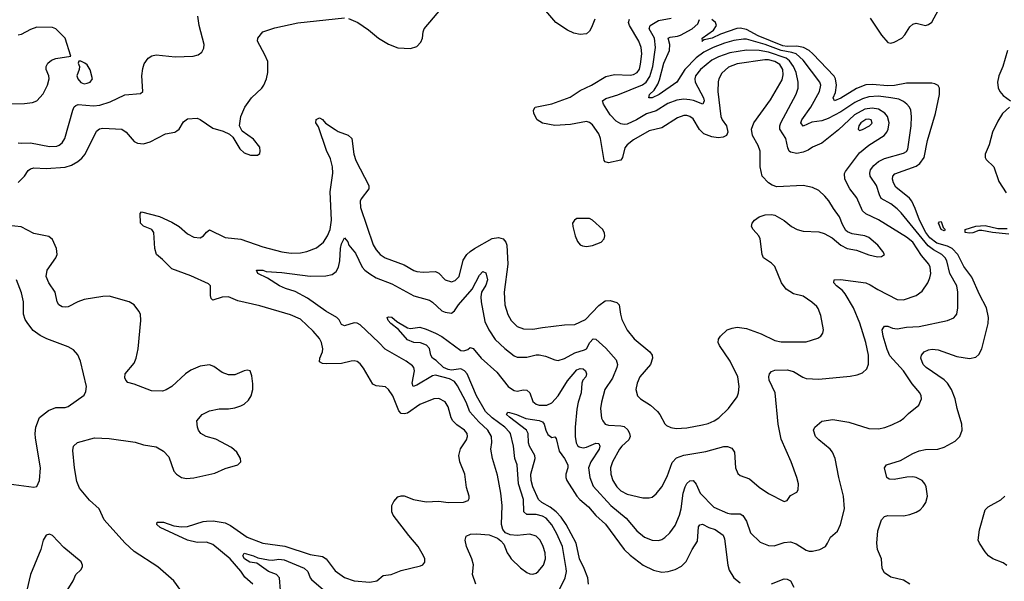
# Model space of a CAD drawing. Header units: inches. Extents: x 1173000 to 1307049, y 522583 to 678455.
# Tile 494 of 617: x 1226880 to 1233152, y 640968 to 644547. Entities that reach past the tile are written whole.
import ezdxf

# ---------------------------------------------------------------- set-up
doc = ezdxf.new("R2010")
doc.units = ezdxf.units.IN
doc.header["$MEASUREMENT"] = 0
doc.layers.add('B2624', color=7, linetype='Continuous')
doc.layers.add('B2634', color=7, linetype='Continuous')

msp = doc.modelspace()

# ---------------------------------------------------------------- linework, layer by layer
at = {"layer": 'B2624', "color": 5}
for points, elevation in [([(1226870, 643763.5), (1226890, 643760.2), (1226950, 643761.8), (1227070, 643739.3), (1227117.9, 643742.1), (1227132.4, 643747.6), (1227150, 643762.3), (1227167, 643790), (1227218.4, 643970), (1227227.8, 643992.2), (1227238.5, 644001.5), (1227253, 644007), (1227350, 643998.4), (1227390, 644001.7), (1227457, 644023), (1227550, 644067.6), (1227650, 644077.3), (1227665.2, 644090), (1227658.4, 644190), (1227663.9, 644236.1), (1227673.1, 644266.9), (1227698.4, 644301.6), (1227723.1, 644316.9), (1227750, 644324.2), (1227870, 644310.4), (1227984.4, 644315.6), (1228016.9, 644323.1), (1228039.6, 644340.4), (1228053.3, 644366.7), (1228055.6, 644390), (1228023, 644510), (1228014.5, 644570)], 1040), ([(1228974.1, 644554.1), (1229034.8, 644530), (1229102.3, 644482.3), (1229164.9, 644430), (1229230, 644390.4), (1229290, 644368.9), (1229370, 644363.8), (1229410, 644377.3), (1229435.9, 644404.1), (1229446, 644430), (1229449.5, 644469.5), (1229457.6, 644490), (1229574.7, 644630)], 1020), ([(1226870, 643510.2), (1226910.9, 643550), (1226934.9, 643585.1), (1226950, 643596.5), (1226970, 643602.8), (1227050, 643599.8), (1227170, 643607.8), (1227210, 643620.5), (1227250, 643643.5), (1227276, 643664), (1227297, 643690), (1227370, 643836.5), (1227388.4, 643851.6), (1227410, 643856.8), (1227530, 643849.2), (1227559.6, 643830), (1227610, 643771.5), (1227630, 643760.2), (1227670, 643756.5), (1227711.5, 643768.5), (1227810, 643819.6), (1227868.5, 643831.5), (1227881.8, 643838.2), (1227896.3, 643850), (1227924.5, 643895.5), (1227950, 643914.9), (1228010, 643919.1), (1228030, 643910.6), (1228110, 643855.8), (1228177, 643837), (1228217.1, 643817.1), (1228238, 643798), (1228283.4, 643723.4), (1228310, 643698.8), (1228350, 643684.9), (1228396, 643684), (1228410, 643694), (1228413.2, 643710), (1228410, 643734), (1228370, 643786), (1228297.5, 643837.5), (1228280.9, 643870), (1228289.7, 643930), (1228313.7, 643990), (1228357.7, 644050), (1228423.5, 644110), (1228436.4, 644130), (1228452.1, 644170), (1228461.5, 644210), (1228460.1, 644280.1), (1228442.5, 644322.5), (1228396.2, 644410), (1228398, 644430), (1228429.2, 644470), (1228505.3, 644494.7), (1228652.6, 644527.4), (1228950, 644558.7)], 1020), ([(1226750, 644009.2), (1226910, 644012.7), (1226961.1, 644018.9), (1226990, 644030.4), (1227030, 644075.5), (1227058.5, 644130), (1227067.1, 644170), (1227066.6, 644190), (1227049.7, 644230), (1227048, 644250), (1227059.5, 644270), (1227083.7, 644290), (1227110, 644300.3), (1227206, 644314), (1227169.3, 644430), (1227110, 644489.2), (1227090, 644498), (1226990, 644499.5), (1226950, 644484.7), (1226890, 644454), (1226870, 644449.7)], 1060), ([(1228366.2, 640950), (1228315, 640995), (1228290, 641032.4), (1228220.2, 641110), (1228110, 641203.2), (1228070, 641216.6), (1228010, 641214.5), (1227950, 641229.1), (1227775.1, 641310), (1227753.6, 641330), (1227755.3, 641344.7), (1227795.6, 641344.4), (1227862.1, 641322.1), (1227910, 641315), (1227950, 641317.4), (1228050, 641349.5), (1228070, 641351.6), (1228112.9, 641352.9), (1228190, 641340.1), (1228223.8, 641323.8), (1228329.2, 641250), (1228429.8, 641210.2), (1228570, 641192.3), (1228730, 641138.9), (1228810, 641126.5), (1228831.7, 641111.7), (1228890, 641034.7), (1228950, 640992.2), (1229010.2, 640970.2), (1229110, 640961.1), (1229156.2, 640970), (1229194.6, 641005.4), (1229246.6, 641010), (1229310, 641036.2), (1229433, 641067), (1229447.5, 641072.5), (1229460.9, 641090), (1229462, 641110), (1229453.6, 641130), (1229418.3, 641190), (1229358.6, 641258.6), (1229259.4, 641390), (1229251.6, 641410), (1229250.9, 641450), (1229264.4, 641475.6), (1229290, 641506.3), (1229310, 641513.5), (1229330, 641511.6), (1229389, 641489), (1229470, 641475), (1229550, 641478.2), (1229610, 641470.2), (1229708, 641472), (1229736.6, 641483.4), (1229743.7, 641496.3), (1229744.5, 641510), (1229726.4, 641566.4), (1229716.4, 641650), (1229683.5, 641730), (1229678, 641770), (1229688.2, 641811.8), (1229726.8, 641870), (1229733.2, 641890), (1229730.7, 641910), (1229714, 641930), (1229664.6, 641964.6), (1229639.8, 641990), (1229629, 642010), (1229610, 642079.5), (1229590, 642112.3), (1229550, 642132.9), (1229518.8, 642130), (1229430, 642094.6), (1229350, 642040.2), (1229330, 642034.3), (1229310, 642037.3), (1229295.3, 642055.3), (1229257.3, 642150), (1229230, 642189.6), (1229210, 642206.3), (1229150, 642213.7), (1229130, 642224.7), (1229070, 642326), (1229050, 642353.3), (1229030, 642369.6), (1229010, 642373.7), (1228991.1, 642371.1), (1228930, 642355.5), (1228833.8, 642353.8), (1228810, 642356.1), (1228790, 642366.2), (1228792.1, 642390), (1228809.8, 642430), (1228811.8, 642450), (1228802.8, 642490), (1228790, 642515.1), (1228750, 642562.3), (1228670, 642638), (1228605.1, 642665.1), (1228410, 642723.9), (1228270, 642755.7), (1228210, 642781.7), (1228170, 642778.4), (1228110, 642759.7), (1228101, 642770), (1228096.2, 642790), (1228096.8, 642850), (1228083.9, 642863.9), (1227970, 642914.2), (1227850, 642959.8), (1227790, 643019.8), (1227752.8, 643050), (1227740.5, 643090), (1227735.8, 643190), (1227721.3, 643210), (1227670, 643231.1), (1227649.7, 643250), (1227647.8, 643312.2), (1227656.5, 643323.5), (1227770, 643292.7), (1227850, 643257.5), (1227896.2, 643230), (1227950, 643182.4), (1227990, 643160.8), (1228030, 643158), (1228051.6, 643170), (1228070, 643193.4), (1228090, 643208.2), (1228190, 643159.8), (1228290, 643149.4), (1228430, 643100.5), (1228550, 643068.6), (1228610, 643059.3), (1228670, 643060.6), (1228710, 643070.2), (1228770, 643094.2), (1228816.5, 643130), (1228841.9, 643170), (1228857.8, 643210), (1228866.1, 643270), (1228858.8, 643450), (1228874.2, 643570), (1228871.9, 643610), (1228859.5, 643659.5), (1228834.3, 643714.3), (1228784, 643864), (1228766.8, 643890), (1228768.7, 643911.3), (1228790, 643922.6), (1228810, 643910.3), (1228828.4, 643888.4), (1228890, 643847.1), (1228910, 643835), (1228972, 643812), (1228996.5, 643790), (1229009.2, 643690), (1229022, 643650), (1229105.3, 643490), (1229103.7, 643470), (1229054.8, 643405.2), (1229049.5, 643390), (1229051.6, 643350), (1229132.2, 643112.2), (1229150, 643079.5), (1229176.5, 643050), (1229209.4, 643029.4), (1229330, 642985.2), (1229390, 642948.2), (1229410, 642941.6), (1229450, 642938.2), (1229530, 642942), (1229551, 642931), (1229590, 642889.2), (1229630, 642875.9), (1229655.3, 642884.7), (1229679.4, 642910), (1229705.9, 643014.1), (1229727.9, 643050), (1229748.8, 643070), (1229776.8, 643090), (1229890, 643152.9), (1229930, 643158.4), (1229959.3, 643150), (1229977, 643130), (1229983.6, 643110), (1229990.2, 642990), (1229965.8, 642810), (1229970.2, 642730), (1229988.8, 642668.8), (1230000, 642649.5)], 980), ([(1227907.3, 640910), (1227862.4, 640970), (1227760, 641060), (1227610, 641158), (1227550, 641213.7), (1227419.3, 641359.3), (1227385.6, 641430), (1227324.1, 641484.1), (1227261.9, 641561.9), (1227244.2, 641604.3), (1227228.6, 641690), (1227218.4, 641801.6), (1227223.5, 641830), (1227248.1, 641851.9), (1227357.8, 641882.2), (1227450, 641877.3), (1227615.3, 641855.3), (1227670, 641837.8), (1227750, 641823.9), (1227797.1, 641797.1), (1227830, 641762), (1227862.4, 641670), (1227879.6, 641650), (1227910, 641629.3), (1227943.9, 641623.9), (1227990, 641626.8), (1228123.3, 641656.7), (1228190, 641687.6), (1228269.6, 641710.4), (1228289.3, 641730), (1228287, 641750), (1228264.2, 641790), (1228230, 641821.3), (1228130, 641873.3), (1228068.7, 641890), (1228034, 641910), (1228019.3, 641930), (1228012.3, 641950), (1228009.3, 641990), (1228042.7, 642030), (1228090, 642054.6), (1228150, 642067.6), (1228210, 642067.7), (1228250, 642073.4), (1228290, 642085.3), (1228310, 642096.4), (1228338.2, 642121.8), (1228355.6, 642150), (1228365.6, 642190), (1228365.4, 642225.4), (1228358.4, 642278.4), (1228349, 642309), (1228330, 642313.2), (1228310, 642309.2), (1228250, 642283.6), (1228210, 642283.5), (1228170, 642298.3), (1228117.8, 642337.8), (1228090, 642347.1), (1228030, 642339.7), (1227970, 642314), (1227936.9, 642290), (1227850, 642209.7), (1227812.6, 642187.4), (1227790, 642179.8), (1227720.8, 642180.8), (1227610, 642224.4), (1227570, 642235.6), (1227555.6, 642250), (1227550, 642264), (1227552.8, 642290), (1227610, 642357.1), (1227622, 642390), (1227634.2, 642450), (1227651.2, 642630), (1227649.6, 642670), (1227639.7, 642690), (1227610, 642729.6), (1227577.2, 642750), (1227450, 642784.4), (1227410, 642783.1), (1227290, 642764.7), (1227250, 642749.8), (1227190, 642718.2), (1227170, 642714), (1227150, 642716.8), (1227130, 642729.7), (1227119.3, 642750), (1227107, 642810), (1227065, 642870), (1227049.2, 642910), (1227054.6, 642950), (1227110.9, 643030), (1227118.5, 643050), (1227114.8, 643090), (1227090, 643147), (1227065.3, 643165.3), (1226970, 643184.4), (1226890, 643226.3), (1226810, 643235.8)], 1020), ([(1230000, 641265.2), (1229975.6, 641275.6), (1229958.5, 641298.5), (1229949.8, 641329.8), (1229954.6, 641450), (1229944.5, 641530), (1229924.8, 641644.8), (1229891.6, 641750), (1229880.9, 641810), (1229887.3, 641852.7), (1229886, 641890), (1229862.4, 641930), (1229804.6, 641984.6), (1229747.4, 642047.4), (1229724.3, 642110), (1229670, 642213.8), (1229650, 642241.6), (1229618.7, 642258.7), (1229530, 642280.7), (1229510, 642277.9), (1229410, 642218), (1229386, 642210), (1229379.5, 642230), (1229394.9, 642310), (1229390.6, 642330), (1229381.7, 642341.7), (1229343.1, 642370), (1229207.4, 642447.4), (1229169, 642490), (1229050, 642601.8), (1229030, 642613.3), (1229010, 642615), (1228950, 642596.4), (1228930, 642604.7), (1228915, 642635), (1228900.5, 642650), (1228830, 642689.8), (1228713.2, 642773.2), (1228634.5, 642814.5), (1228573.1, 642833.1), (1228535.1, 642850), (1228459.3, 642899.3), (1228398, 642930), (1228388, 642950), (1228429.7, 642950.3), (1228450, 642942), (1228550, 642936.1), (1228730, 642912.4), (1228830, 642914.6), (1228870, 642922.6), (1228896.9, 642943.1), (1228911.7, 642970), (1228919.8, 643010), (1228922.9, 643090), (1228930, 643118.7), (1228950, 643156), (1228970, 643130.7), (1228976.8, 643110), (1229019.4, 643059.4), (1229060.9, 642970), (1229078, 642950), (1229110, 642926.7), (1229150, 642901.5), (1229250, 642863.7), (1229390, 642786.3), (1229490, 642758.9), (1229510, 642747.2), (1229570, 642691.8), (1229590, 642683.6), (1229630, 642677), (1229650, 642692), (1229676.2, 642730), (1229762.8, 642830), (1229810, 642918), (1229830, 642942.4), (1229850, 642934.9), (1229860.8, 642890), (1229850, 642855.4), (1229821.7, 642810), (1229818.4, 642781.6), (1229819.4, 642750), (1229844, 642623.9), (1229867.9, 642570), (1229910, 642508), (1229971.4, 642451.4), (1230000, 642429.1)], 960), ([(1226811.3, 641590), (1226970, 641566.8), (1226990, 641571), (1227007, 641610), (1227012.8, 641690), (1226980.7, 641880.7), (1226978.3, 641910), (1226983.6, 641950), (1227007.2, 642012.8), (1227063.7, 642056.3), (1227110, 642075.8), (1227170, 642076), (1227190, 642082), (1227290, 642154.8), (1227302, 642178), (1227305.1, 642210), (1227268.2, 642370), (1227250.9, 642410.9), (1227222.7, 642442.7), (1227190, 642461.3), (1227053.5, 642513.5), (1227010, 642535.4), (1226967.2, 642567.2), (1226931.2, 642610), (1226915.7, 642635.7), (1226904.4, 642670), (1226904.4, 642750), (1226892.8, 642807.2), (1226860.4, 642890)], 1040), ([(1230000, 641917.5), (1229970, 641949.9), (1229889.4, 642010), (1229848.4, 642050), (1229789.5, 642150), (1229730.4, 642290), (1229713, 642310), (1229690, 642322), (1229630, 642313.9), (1229610, 642316.8), (1229579.9, 642330), (1229534.2, 642374.2), (1229509.9, 642390), (1229500.2, 642410), (1229491.3, 642451.3), (1229472, 642472), (1229433.3, 642486.7), (1229390, 642489.8), (1229350, 642507.8), (1229293.5, 642573.5), (1229243.6, 642610), (1229227, 642630), (1229222, 642650), (1229230, 642653.4), (1229250, 642650.4), (1229283.6, 642623.6), (1229350, 642582.6), (1229370, 642578.9), (1229430, 642587.4), (1229470, 642575.5), (1229530, 642549.2), (1229570, 642528.4), (1229690, 642439.3), (1229710, 642436), (1229735, 642445), (1229750, 642457.4), (1229770, 642451.7), (1229819.7, 642390), (1229920.4, 642300.4), (1229991, 642210), (1230000, 642203.7)], 940), ([(1230000, 642014.7), (1229980.4, 642030), (1229990, 642046), (1230000, 642043.1)], 920), ([(1229785.1, 640950), (1229764.2, 641010), (1229772.1, 641072.1), (1229761.1, 641110), (1229726.6, 641190), (1229718.7, 641230), (1229724.4, 641255.6), (1229751.1, 641268.9), (1229790, 641270.9), (1229870, 641263.5), (1229923, 641243), (1229945.8, 641225.8), (1229963.6, 641203.6), (1229985, 641150), (1230000, 641126.9)], 960), ([(1228541.6, 640910), (1228534.8, 640990), (1228517.2, 641010), (1228465.4, 641030), (1228390, 641082.3), (1228347.3, 641090), (1228311.4, 641110), (1228301.1, 641130), (1228310, 641147.7), (1228370.3, 641130), (1228397.2, 641117.2), (1228465.3, 641105.3), (1228490, 641103.2), (1228530, 641107.7), (1228564, 641104), (1228692.2, 641052.2), (1228715.3, 641030), (1228730.1, 640990.1), (1228739.5, 640979.5), (1228830, 640900.2)], 960)]:
    msp.add_lwpolyline(points, dxfattribs=dict(at, elevation=elevation))
for points, elevation in [([(1227270, 644282), (1227258, 644282), (1227252, 644270), (1227261, 644250), (1227258.8, 644230), (1227244.9, 644190), (1227250.4, 644170), (1227270, 644147.9), (1227290, 644139.6), (1227310, 644142), (1227329.4, 644150), (1227343.6, 644170), (1227330, 644228), (1227310, 644259), (1227295.3, 644270)], 1060), ([(1227070, 641269), (1227050, 641262), (1227030.5, 641229.5), (1227014.9, 641170), (1226948.8, 641010), (1226910, 640848), (1226905.8, 640790), (1226916.9, 640710), (1226930, 640677.1), (1226950, 640663.8), (1226970, 640668.4), (1227010, 640685.5), (1227030, 640702.8), (1227083, 640790), (1227182.4, 640910), (1227221.2, 640970), (1227237.2, 641010), (1227270, 641041), (1227279.5, 641060.5), (1227280.9, 641070), (1227272.7, 641092.7), (1227162.4, 641182.4), (1227090, 641259)], 1040)]:
    msp.add_lwpolyline(points, close=True, dxfattribs=dict(at, elevation=elevation))
at = {"layer": 'B2634', "color": 5}
for points, elevation in [([(1230543.7, 644550), (1230523.4, 644496.6), (1230510, 644474.8), (1230490, 644457.4), (1230450, 644453.7), (1230410, 644461.7), (1230370, 644480.3), (1230296.4, 644530), (1230218.6, 644618.6)], 980), ([(1232297.9, 644557.9), (1232370, 644449.4), (1232410, 644402.9), (1232430, 644398.4), (1232450, 644404), (1232499.3, 644430), (1232519.4, 644450), (1232550, 644502.9), (1232570, 644519.3), (1232590, 644524.4), (1232650, 644511.2), (1232670, 644516.1), (1232690, 644532.4), (1232733, 644610)], 920), ([(1230000, 642429.1), (1230030, 642405.7), (1230050, 642396.5), (1230110, 642395.8), (1230170, 642411), (1230190, 642411.8), (1230230, 642402.3), (1230290, 642378.6), (1230310, 642375.8), (1230350, 642388.4), (1230417.1, 642422.9), (1230477.9, 642442.1), (1230490, 642450.3), (1230512.8, 642490), (1230532.4, 642512.4), (1230550, 642510.3), (1230614.7, 642454.7), (1230678.8, 642378.8), (1230688.5, 642350), (1230684.2, 642330), (1230656.8, 642263.2), (1230608.7, 642190), (1230585.6, 642110), (1230580.2, 642070), (1230587.3, 642007.3), (1230594, 641990), (1230610.2, 641970.2), (1230630, 641963.2), (1230710, 641959.5), (1230730, 641953.7), (1230753.5, 641933.5), (1230765.4, 641910), (1230768.5, 641890), (1230761, 641870), (1230715.9, 641830), (1230701.4, 641810), (1230655.5, 641730), (1230643.9, 641690), (1230645.1, 641650), (1230658.3, 641610), (1230685.1, 641570), (1230710, 641544.3), (1230750, 641523), (1230850, 641500.7), (1230890, 641499), (1230910, 641504.9), (1230935.5, 641524.5), (1230969.9, 641570.1), (1231004.3, 641635.7), (1231035.6, 641724.4), (1231064.8, 641755.1), (1231110, 641771.6), (1231250, 641794.5), (1231366, 641826), (1231390, 641827.6), (1231416.4, 641816.4), (1231433.4, 641790), (1231439.6, 641690), (1231454.5, 641654.5), (1231470, 641642), (1231530, 641621.7), (1231590, 641567), (1231650, 641527), (1231750, 641476.3), (1231770, 641482.8), (1231790, 641514), (1231830, 641534.8), (1231838.4, 641550), (1231840.5, 641590), (1231831.2, 641630), (1231794.3, 641730), (1231730, 641874), (1231711.3, 641968.7), (1231692.1, 642170), (1231655.1, 642250), (1231651.6, 642270), (1231656.2, 642290), (1231670, 642305.5), (1231690, 642314), (1231770, 642315.6), (1231810, 642306), (1231868.8, 642268.8), (1231890, 642260.7), (1231970, 642256.1), (1232170, 642275.8), (1232215.6, 642284.4), (1232250, 642296.4), (1232277.6, 642322.4), (1232287.3, 642352.7), (1232287.4, 642410), (1232271, 642489), (1232232.6, 642612.6), (1232190.7, 642710), (1232139.4, 642799.4), (1232121.4, 642821.4), (1232083, 642850), (1232066.6, 642870), (1232069.3, 642890), (1232108.6, 642891.4), (1232270, 642869.4), (1232298.1, 642858.1), (1232346.9, 642826.9), (1232470, 642764.7), (1232510, 642761.8), (1232590, 642790.2), (1232630, 642817.4), (1232665.3, 642870), (1232678.6, 642901.4), (1232684.1, 642930), (1232679.1, 642970), (1232670.6, 642990), (1232624.5, 643044.5), (1232570, 643130.4), (1232530, 643160.4), (1232350, 643272.7), (1232269.9, 643309.9), (1232250, 643329.8), (1232212.4, 643412.4), (1232169.1, 643470), (1232136.5, 643530), (1232133.8, 643566.2), (1232139.7, 643580.3), (1232230, 643698.5), (1232290, 643747.5), (1232386.8, 643810), (1232403.7, 643830), (1232413.1, 643850), (1232419.3, 643890), (1232409.2, 643930), (1232391.8, 643951.8), (1232350, 643976.2), (1232310, 643984.1), (1232262.8, 643977.2), (1232198.9, 643941.1), (1232095.4, 643844.6), (1231990, 643759.7), (1231930, 643734.7), (1231903.5, 643716.5), (1231870, 643702.5), (1231830, 643695.2), (1231790, 643702.2), (1231781.4, 643710), (1231772.4, 643730), (1231759.8, 643790), (1231722.4, 643850), (1231721.9, 643870), (1231728.6, 643890), (1231827.3, 644072.7), (1231838.9, 644110), (1231839.6, 644150), (1231826.7, 644210), (1231809.9, 644250), (1231784.3, 644284.3), (1231761.7, 644301.7), (1231650, 644341), (1231590, 644351.5), (1231510, 644353.5), (1231403.3, 644336.7), (1231331.1, 644310), (1231290, 644288.4), (1231217.2, 644230), (1231186, 644190), (1231180.4, 644170), (1231182.1, 644150), (1231235.5, 644050), (1231239.8, 644030), (1231231.5, 644008.5), (1231172.4, 644032.4), (1231150, 644036.7), (1231110, 644040.1), (1231065.3, 644034.7), (1231010, 644013.9), (1230934.1, 643965.9), (1230873.5, 643946.5), (1230810, 643908.7), (1230750, 643882), (1230730, 643878.7), (1230710, 643882.6), (1230680.4, 643900.4), (1230641, 643941), (1230598.9, 644010), (1230592.3, 644030), (1230614.5, 644045.5), (1230690.5, 644069.5), (1230848.3, 644131.7), (1230871.8, 644150), (1230894.2, 644185.8), (1230912.9, 644250), (1230930.9, 644370), (1230923.2, 644430), (1230891.1, 644490), (1230895.9, 644510), (1230950, 644543.3), (1231030, 644556.2)], 960), ([(1230000, 642649.5), (1230010.8, 642630.8), (1230050, 642591.5), (1230090, 642575.9), (1230150, 642574), (1230210, 642586), (1230350, 642602.9), (1230415.9, 642604.1), (1230483.8, 642636.2), (1230570, 642726), (1230610, 642754.7), (1230641.8, 642758.2), (1230685, 642745), (1230699.5, 642730), (1230706.9, 642670), (1230716.7, 642636.7), (1230749.4, 642569.4), (1230793.9, 642513.9), (1230894.9, 642430), (1230908.8, 642408.8), (1230912, 642390), (1230898.5, 642350), (1230831.4, 642270), (1230812.6, 642230), (1230805.5, 642190), (1230816, 642150), (1230834.4, 642130), (1230899.5, 642090), (1230943.1, 642050), (1230959, 642030), (1230990, 641970.4), (1231000.6, 641960.6), (1231027.2, 641947.2), (1231061.5, 641941.5), (1231130, 641946.8), (1231230, 641964.3), (1231266.2, 641973.8), (1231303.6, 641990), (1231334, 642010), (1231394.7, 642070), (1231450, 642144), (1231459.1, 642170), (1231464.2, 642210), (1231454, 642270), (1231406.4, 642370), (1231338, 642470), (1231329.8, 642490), (1231331.2, 642510), (1231344.7, 642530), (1231386.6, 642570), (1231418.2, 642581.8), (1231450, 642586.5), (1231510, 642578.5), (1231604.4, 642544.4), (1231690, 642501.6), (1231730, 642493), (1231890, 642494.3), (1231963.5, 642516.5), (1231983.7, 642530), (1231996.2, 642550), (1232000.5, 642570), (1231982.9, 642662.9), (1231967.4, 642707.4), (1231959, 642719), (1231927, 642747), (1231870, 642784.4), (1231810, 642800.7), (1231763.5, 642830), (1231732.8, 642870), (1231690, 642974), (1231670, 642995.1), (1231618.4, 643030), (1231609.6, 643050), (1231597.4, 643150), (1231587.8, 643170), (1231552, 643210), (1231542.9, 643230), (1231545.1, 643250), (1231562, 643270), (1231590, 643290.4), (1231630, 643304.4), (1231670, 643306.7), (1231690, 643302), (1231750, 643267.4), (1231795.8, 643230), (1231833.4, 643210), (1231870, 643199.1), (1231970, 643195.3), (1232005.5, 643185.5), (1232056.7, 643156.7), (1232110.7, 643110), (1232151, 643090), (1232210, 643077.4), (1232290, 643047.7), (1232343.7, 643036.3), (1232370, 643037.3), (1232389, 643050), (1232379.5, 643070), (1232347.3, 643110), (1232290, 643158.5), (1232264, 643170), (1232183.5, 643183.5), (1232154.2, 643194.2), (1232143.3, 643203.3), (1232121.6, 643241.6), (1232103.5, 643290), (1232063.4, 643343.4), (1232033.5, 643393.5), (1232010, 643423.1), (1231970, 643457.7), (1231930, 643478.3), (1231870, 643491), (1231703, 643483), (1231672.6, 643492.6), (1231650, 643507), (1231610.9, 643550.9), (1231597.8, 643610), (1231597.4, 643710), (1231585.3, 643745.3), (1231548.6, 643810), (1231542.7, 643850), (1231557.6, 643890), (1231662.8, 644037.2), (1231736.5, 644163.5), (1231743.6, 644196.4), (1231740.5, 644230), (1231721.4, 644261.4), (1231690, 644281.6), (1231650, 644292), (1231627.4, 644292.6), (1231450, 644266.7), (1231395.4, 644244.6), (1231353.7, 644206.3), (1231333.2, 644170), (1231328.8, 644151.2), (1231327.8, 644090), (1231346.1, 643930), (1231354.5, 643910), (1231383.6, 643870), (1231391.6, 643830), (1231383.7, 643810), (1231362.2, 643797.8), (1231330, 643795.4), (1231290, 643800.2), (1231239.2, 643819.2), (1231210, 643847), (1231170, 643915.3), (1231150, 643930.6), (1231130, 643936.5), (1231110, 643935.9), (1231070, 643922.2), (1230970, 643858.6), (1230890, 643839.5), (1230790, 643781.3), (1230750, 643750.6), (1230735, 643730), (1230720.5, 643670), (1230710, 643652.9), (1230630, 643635.7), (1230610, 643641), (1230603.5, 643650), (1230579.3, 643790), (1230570, 643818.9), (1230530, 643876.9), (1230510, 643892.6), (1230490, 643898.3), (1230390, 643879.7), (1230290, 643873.3), (1230210, 643887.6), (1230176, 643910), (1230156, 643950), (1230153.2, 643970), (1230164, 643990), (1230270, 644011.3), (1230386.1, 644053.9), (1230450, 644096.2), (1230522, 644130), (1230614.5, 644185.5), (1230670, 644197.1), (1230770, 644194), (1230790, 644197.4), (1230813.6, 644210), (1230828.1, 644231.9), (1230835.7, 644264.3), (1230842.6, 644330), (1230839.2, 644370), (1230824.2, 644410), (1230764.2, 644510), (1230758.5, 644530), (1230764.4, 644550)], 980), ([(1230000, 642203.7), (1230030, 642182.8), (1230050, 642179.4), (1230090, 642188), (1230110, 642186.7), (1230130.2, 642170), (1230150, 642114.3), (1230170, 642097.8), (1230190, 642090.2), (1230239, 642090), (1230270, 642105.4), (1230310, 642150.2), (1230370, 642244.8), (1230430, 642315.1), (1230450, 642323.5), (1230470, 642320.9), (1230484.5, 642310), (1230491.1, 642290), (1230485.6, 642270), (1230468.5, 642250), (1230460.2, 642230), (1230456.3, 642170), (1230437.5, 642110), (1230430, 642064), (1230419, 641950), (1230418.4, 641890), (1230424.4, 641850), (1230433.3, 641833.2), (1230444, 641824), (1230470, 641818.5), (1230490, 641822.3), (1230550, 641847.8), (1230570, 641846.7), (1230576.8, 641830), (1230570.6, 641810), (1230518, 641730), (1230503.7, 641690), (1230511.7, 641630), (1230534.3, 641574.3), (1230645, 641450), (1230743.2, 641370), (1230811.5, 641290), (1230860.3, 641250), (1230910, 641229.2), (1230950, 641226.7), (1230970, 641233.4), (1230990, 641247.2), (1231022.5, 641277.5), (1231055.7, 641324.3), (1231082.9, 641390), (1231094.5, 641430), (1231107.6, 641530), (1231120.4, 641570), (1231130, 641590.4), (1231150, 641608.2), (1231170, 641610.4), (1231190, 641587.3), (1231214.4, 641530), (1231301, 641441), (1231390, 641402), (1231410, 641397.7), (1231470, 641398.2), (1231486.3, 641386.3), (1231509.2, 641350), (1231535.8, 641275.8), (1231597.6, 641217.6), (1231650, 641196.5), (1231686.1, 641193.9), (1231750, 641215.8), (1231790, 641220.3), (1231827.4, 641207.4), (1231890, 641167), (1231910, 641159.5), (1231930, 641158.9), (1231977.2, 641170), (1232012.7, 641190), (1232027, 641210), (1232044.5, 641250), (1232090, 641287.3), (1232109.7, 641330.3), (1232133.7, 641430), (1232128.4, 641510), (1232097.7, 641630), (1232075.4, 641750), (1232057.4, 641790), (1232043, 641810), (1231970, 641868.5), (1231949.7, 641890), (1231936.9, 641930), (1231945.6, 641950), (1231990, 641988.7), (1232060.6, 641999.4), (1232162.6, 641982.6), (1232290, 641940.7), (1232350, 641939), (1232391.8, 641948.2), (1232435.1, 641964.9), (1232489.8, 641990.2), (1232513.1, 642006.9), (1232542.2, 642037.8), (1232607.3, 642090), (1232624.2, 642130), (1232622.4, 642150), (1232614.7, 642170), (1232566.4, 642226.4), (1232509.8, 642310), (1232423.9, 642403.9), (1232405.9, 642445.9), (1232381.6, 642530), (1232375.3, 642570), (1232379.6, 642580.4), (1232390, 642593.8), (1232410, 642594.2), (1232440.6, 642580.6), (1232470, 642577.1), (1232530, 642588.5), (1232610, 642591.3), (1232790, 642629.1), (1232830, 642647.2), (1232841.1, 642658.9), (1232850, 642671), (1232856.8, 642710), (1232856.5, 642810), (1232850.5, 642850), (1232806.3, 642930), (1232786.7, 643010), (1232776, 643030), (1232754.7, 643050), (1232700.4, 643080.4), (1232666.5, 643106.5), (1232495.7, 643315.7), (1232470, 643341.5), (1232430, 643374.5), (1232368.2, 643408.2), (1232357, 643430), (1232338.2, 643490), (1232297.1, 643550), (1232294.8, 643570), (1232299.4, 643590), (1232321.3, 643618.7), (1232350, 643643.2), (1232390, 643662.2), (1232510, 643696.6), (1232530, 643707.2), (1232538.1, 643721.9), (1232559.5, 643870), (1232561.8, 643930), (1232556.2, 643970), (1232547.8, 643990), (1232532.1, 644010), (1232510, 644027), (1232479.8, 644039.8), (1232430.3, 644050.3), (1232350, 644060.1), (1232290, 644054.7), (1232250, 644042.3), (1232200.9, 644019.1), (1232110, 643959.2), (1232030, 643916.9), (1231990, 643902.4), (1231926.7, 643893.3), (1231870, 643869.8), (1231855.3, 643890), (1231862.2, 643910), (1231918.8, 643990), (1231975, 644090), (1231984.1, 644130), (1231976.8, 644150), (1231871.9, 644290), (1231825.6, 644330), (1231799.2, 644339.2), (1231730, 644350.8), (1231630, 644389.8), (1231510, 644422.4), (1231490, 644424), (1231430, 644415.4), (1231370, 644398.8), (1231297.1, 644370), (1231239.1, 644340.9), (1231190, 644303.9), (1231116.3, 644230), (1231065.8, 644150), (1230953.7, 644070), (1230910, 644048.4), (1230887.3, 644050), (1230892.1, 644070), (1230922.7, 644097.3), (1230944.6, 644135.4), (1230956, 644164), (1230982.6, 644270), (1231019.9, 644350), (1231020.9, 644390), (1231011.1, 644430), (1231023.1, 644436.9), (1231070, 644442.7), (1231090, 644449.6), (1231163.7, 644490), (1231199.3, 644520.7), (1231211.2, 644548.8)], 940), ([(1231229.3, 644412.2), (1231227.7, 644430), (1231299.9, 644480.1), (1231319.2, 644510), (1231312.2, 644530), (1231290, 644548.3)], 920), ([(1232549.5, 640950), (1232510, 640975.1), (1232430, 640993.8), (1232390, 641022.3), (1232374.2, 641050), (1232369.7, 641110), (1232345.3, 641170), (1232341.2, 641210), (1232347, 641290), (1232370, 641359.3), (1232390, 641380.3), (1232410, 641386.3), (1232510, 641385.2), (1232550, 641393.4), (1232590, 641409), (1232615.9, 641424.1), (1232636.4, 641443.6), (1232653.1, 641470), (1232663.2, 641510), (1232655.4, 641570), (1232646.2, 641590), (1232628.7, 641610), (1232590, 641628.6), (1232570, 641632.7), (1232530.4, 641630.4), (1232450, 641615.6), (1232418.4, 641618.4), (1232403.1, 641630), (1232388.4, 641690), (1232401.6, 641710), (1232490, 641738.4), (1232570, 641782.2), (1232610, 641798.5), (1232650, 641807.6), (1232729.8, 641810.2), (1232770, 641823.6), (1232838.6, 641861.4), (1232868.5, 641891.5), (1232883, 641930), (1232881.7, 641970), (1232851.6, 642070), (1232838.7, 642130), (1232815.9, 642190), (1232791.2, 642230), (1232770, 642252.9), (1232654.3, 642330), (1232634.8, 642350), (1232621.3, 642390), (1232624.5, 642410), (1232642.7, 642430), (1232670, 642443.7), (1232692.3, 642447.7), (1232730, 642442.6), (1232850, 642399.7), (1232930, 642387.2), (1232970, 642396.5), (1232990, 642412.7), (1233008.4, 642450), (1233049.2, 642610.8), (1233052, 642650), (1233039.1, 642710), (1232994.9, 642794.9), (1232946.4, 642906.4), (1232894.6, 642974.6), (1232857.3, 643050), (1232819.1, 643090), (1232790, 643103.5), (1232723.1, 643123.1), (1232676.9, 643156.9), (1232652, 643190), (1232611.7, 643270), (1232584.9, 643344.9), (1232563.4, 643390), (1232548.5, 643410), (1232460.9, 643480.9), (1232446.5, 643506.5), (1232440.9, 643530), (1232441.7, 643550), (1232454.7, 643565.3), (1232590, 643613.2), (1232614.2, 643630), (1232641.2, 643670), (1232663.2, 643776.8), (1232714.5, 643950), (1232740.3, 644070), (1232738.5, 644110), (1232730, 644127), (1232710, 644139.2), (1232690, 644142.4), (1232530, 644142.9), (1232451.8, 644128.2), (1232410, 644125.1), (1232310, 644134.6), (1232270, 644132.4), (1232210, 644109), (1232110, 644047.6), (1232069.9, 644029.9), (1232062.4, 644050), (1232076.2, 644083.8), (1232084, 644130), (1232077.9, 644170), (1232068, 644188), (1231933.4, 644330), (1231908.6, 644350), (1231872.2, 644370), (1231830, 644379.3), (1231770, 644376.6), (1231741.2, 644381.2), (1231584.7, 644444.7), (1231510, 644484.2), (1231470, 644493.5), (1231448.9, 644491.1), (1231344.3, 644455.7), (1231291.1, 644430), (1231240.6, 644419.4), (1231229.3, 644412.2)], 920), ([(1233172.5, 644350), (1233142.1, 644250), (1233117.3, 644190), (1233109.5, 644150), (1233113.2, 644113.2), (1233123.1, 644090), (1233144.9, 644064.9), (1233191.8, 644030)], 920), ([(1233184.4, 643990), (1233141.2, 643950), (1233110, 643900.3), (1233076.9, 643830), (1233055.2, 643750), (1233030.7, 643690), (1233029.6, 643670), (1233036.7, 643656.7), (1233084.5, 643610), (1233116.8, 643516.8), (1233164.7, 643444.7)], 920), ([(1233180.9, 643180.9), (1233078, 643190), (1233010, 643204), (1232990, 643203.1), (1232951.2, 643188.8), (1232930, 643186.1), (1232904, 643190), (1232902, 643210), (1232970, 643231.5), (1233030, 643235), (1233110, 643217.2), (1233170, 643216.3)], 880), ([(1230000, 642043.1), (1230044.9, 642030), (1230105.3, 642005.3), (1230190, 641992.7), (1230210, 641984.9), (1230220.2, 641970), (1230231.3, 641930), (1230244.4, 641904.4), (1230270, 641884.5), (1230290, 641888.5), (1230297.8, 641877.8), (1230316.8, 641796.8), (1230350.1, 641750), (1230371, 641710), (1230372.6, 641690), (1230360.1, 641650), (1230359.5, 641630), (1230366, 641610), (1230430.1, 641510), (1230448.1, 641488.1), (1230502.9, 641442.9), (1230550, 641387.6), (1230611, 641331), (1230730, 641171), (1230770, 641133.2), (1230850.8, 641070.8), (1230917.9, 641037.9), (1230970, 641026), (1231010.6, 641029.4), (1231056.1, 641043.9), (1231096.4, 641063.6), (1231125.4, 641094.6), (1231163.7, 641170), (1231197.3, 641222.7), (1231205.3, 641314.7), (1231211.9, 641328.1), (1231230, 641331.5), (1231270, 641311.5), (1231310, 641298.2), (1231361, 641261), (1231370, 641238.8), (1231390.2, 641070.2), (1231398.9, 641038.9), (1231430.4, 640990), (1231470, 640958.3)], 920), ([(1230503.2, 640950), (1230498.7, 640990), (1230477, 641050), (1230446.2, 641110), (1230424.6, 641210), (1230360.9, 641330), (1230330, 641375.5), (1230297.3, 641410), (1230259.3, 641439.3), (1230205.4, 641470), (1230184.9, 641490), (1230148.6, 641570), (1230139.1, 641610), (1230135.8, 641650), (1230163.2, 641750), (1230162.6, 641770), (1230128.2, 641830), (1230121.8, 641850), (1230118.9, 641910), (1230108.6, 641930), (1230000, 642014.7)], 920), ([(1230313.7, 640906.3), (1230355, 640990), (1230362.7, 641030), (1230361.9, 641050), (1230338.2, 641190), (1230302.9, 641270), (1230270, 641326.8), (1230233.7, 641370), (1230210, 641383.6), (1230170, 641394.1), (1230110, 641393.7), (1230090.7, 641410), (1230090.4, 641490), (1230057.5, 641590), (1230049.9, 641709.9), (1230034.4, 641750), (1230026.4, 641830), (1230006.9, 641910), (1230000, 641917.5)], 940), ([(1233168.5, 641068.5), (1233144.8, 641084.8), (1233078.3, 641110), (1233051.1, 641130), (1233030, 641154.7), (1232994.3, 641210), (1232986.6, 641230), (1232994.8, 641294.8), (1233030, 641422.4), (1233050, 641441.5), (1233130, 641486.7), (1233156.4, 641510)], 880), ([(1230000, 641126.9), (1230011, 641110), (1230070, 641052.7), (1230110, 641024.3), (1230130, 641016.2), (1230150, 641012.8), (1230170, 641019.5), (1230182.4, 641030), (1230216.4, 641070), (1230229, 641110), (1230227.2, 641150), (1230215.3, 641190), (1230195.9, 641230), (1230170, 641255.8), (1230130, 641267.7), (1230050, 641259.8), (1230003.6, 641263.6), (1230000, 641265.2)], 960), ([(1231670, 640952.4), (1231750, 640982.6), (1231770, 640982), (1231790, 640970.3), (1231811.8, 640930)], 920)]:
    msp.add_lwpolyline(points, dxfattribs=dict(at, elevation=elevation))
for points, elevation in [([(1231229.3, 644412.2), (1231226, 644410), (1231229.5, 644410.5)], 920), ([(1232290, 643914), (1232270, 643910.8), (1232239.3, 643890), (1232226.1, 643870), (1232221.7, 643850), (1232230, 643841.7), (1232250, 643847.8), (1232292.9, 643870), (1232310, 643888), (1232304.2, 643910)], 980), ([(1230510, 643280.9), (1230430, 643280.5), (1230413.4, 643270), (1230402.7, 643250), (1230403.6, 643230), (1230417.7, 643170), (1230433.4, 643133.4), (1230450, 643112.7), (1230465.5, 643105.5), (1230490, 643102), (1230530, 643108.4), (1230583.6, 643130), (1230603, 643150), (1230607.8, 643170), (1230606, 643186), (1230594.5, 643210), (1230530, 643269.4)], 1020), ([(1232770, 643202.4), (1232749.8, 643210), (1232734, 643250), (1232740.2, 643259.8), (1232750, 643260.7), (1232763.1, 643223.1), (1232776.5, 643210)], 880)]:
    msp.add_lwpolyline(points, close=True, dxfattribs=dict(at, elevation=elevation))

doc.saveas('drawing.dxf')
